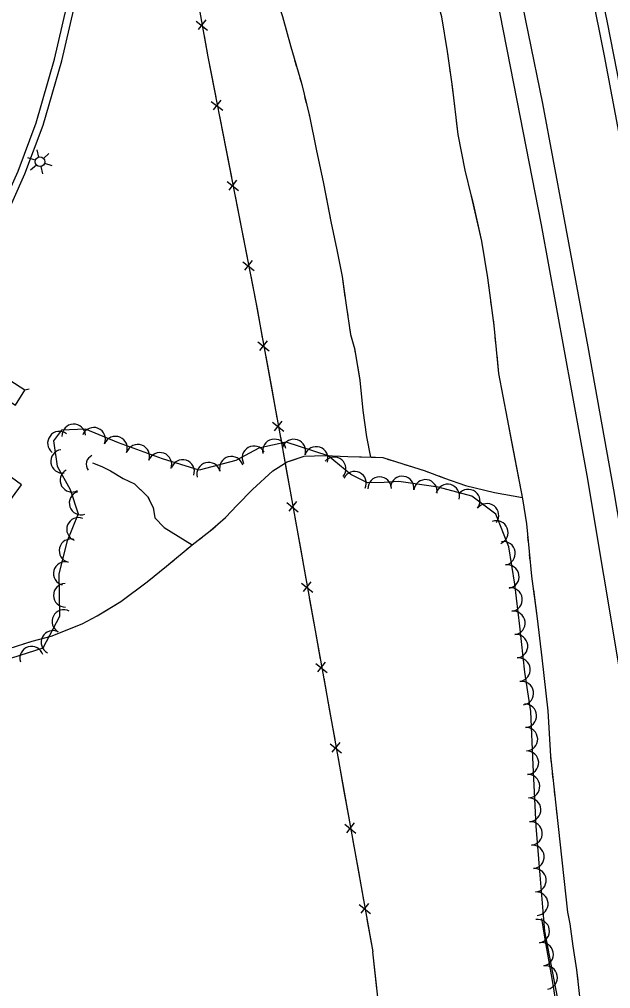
# Model space of a CAD drawing. Extents: x 353423 to 364002, y 127000 to 201942.
# Drawn here: x 361641.7 to 361842.1, y 145598.5 to 145927.4 of the extents above; entities that cross this region are included whole.
import ezdxf

# ---------------------------------------------------------------- set-up
doc = ezdxf.new("R2010")
doc.units = 0
for name, color, linetype in [('E_DTM_SlopeBottom', 7, 'Continuous'), ('E_DTM_SlopeTop', 7, 'Continuous'), ('E_FEN_Generic', 7, 'Continuous'), ('E_LAND_BrushLine', 7, 'Continuous'), ('E_SGN', 7, 'Continuous'), ('E_STRUCT_WingWall', 7, 'Continuous'), ('E_WTR_FlowLine', 7, 'Continuous')]:
    doc.layers.add(name, color=color, linetype=linetype)

msp = doc.modelspace()

# ---------------------------------------------------------------- linework, layer by layer
at = {"layer": 'E_DTM_SlopeBottom'}
for p, q in [((361701.64, 145926.89), (361705.45, 145923.81)), ((361704.84, 145927.29), (361702.22, 145924)), ((361709.93, 145900.07), (361707.37, 145896.74)), ((361706.73, 145899.62), (361710.61, 145896.61)), ((361712.05, 145872.42), (361715.92, 145869.41)), ((361715.25, 145872.87), (361712.68, 145869.54)), ((361717.37, 145845.22), (361721.24, 145842.21)), ((361720.57, 145845.67), (361718, 145842.33)), ((361722.51, 145818.01), (361726.34, 145814.95)), ((361725.71, 145818.42), (361723.11, 145815.11)), ((361727.47, 145790.74), (361731.3, 145787.68)), ((361730.67, 145791.15), (361728.07, 145787.85)), ((361732.39, 145763.46), (361736.21, 145760.39)), ((361735.59, 145763.87), (361732.98, 145760.57)), ((361737.28, 145736.18), (361741.1, 145733.11)), ((361740.48, 145736.59), (361737.87, 145733.29)), ((361745.37, 145709.3), (361742.76, 145706.01)), ((361742.17, 145708.9), (361746, 145705.83)), ((361747.06, 145681.62), (361750.89, 145678.55)), ((361750.27, 145682.02), (361747.65, 145678.73)), ((361751.96, 145654.34), (361755.78, 145651.27)), ((361755.16, 145654.74), (361752.54, 145651.45)), ((361756.85, 145627.06), (361760.67, 145623.99)), ((361760.05, 145627.46), (361757.44, 145624.17))]:
    msp.add_line(p, q, dxfattribs=at)
for points in [[(361522.29, 146712.46), (361531.79, 146672.46), (361546.58, 146609.63), (361562.11, 146541.39), (361580.11, 146464.6), (361611.55, 146329.47), (361630.23, 146249.33), (361649.22, 146170.57), (361667.32, 146100.74), (361684.26, 146019.33), (361698.25, 145955.95), (361705.55, 145914.69), (361721.82, 145831.48), (361730.85, 145781.84), (361761.49, 145610.97)], [(361704.28, 145921.88), (361705.55, 145914.69), (361706.31, 145910.81)], [(361706.31, 145910.81), (361708.21, 145901.08)], [(361709.47, 145894.66), (361711.63, 145883.61)], [(361711.63, 145883.61), (361713.53, 145873.88)], [(361714.79, 145867.46), (361716.95, 145856.4)], [(361716.95, 145856.4), (361718.85, 145846.68)], [(361720.1, 145840.26), (361721.82, 145831.48), (361722.23, 145829.2)], [(361722.23, 145829.2), (361724.01, 145819.45)], [(361725.18, 145813.01), (361727.2, 145801.93)], [(361727.2, 145801.93), (361728.97, 145792.18)], [(361730.14, 145785.74), (361730.85, 145781.84), (361732.14, 145774.66)], [(361732.14, 145774.66), (361733.89, 145764.91)], [(361735.04, 145758.46), (361737.03, 145747.38)], [(361737.03, 145747.38), (361738.78, 145737.62)], [(361739.93, 145731.18), (361741.92, 145720.09)], [(361741.92, 145720.09), (361743.67, 145710.34)], [(361744.83, 145703.9), (361746.82, 145692.81)], [(361746.82, 145692.81), (361748.56, 145683.06)], [(361749.72, 145676.62), (361751.71, 145665.53)], [(361751.71, 145665.53), (361753.46, 145655.78)], [(361754.61, 145649.34), (361756.6, 145638.25)], [(361756.6, 145638.25), (361758.35, 145628.5)], [(361759.5, 145622.06), (361761.49, 145610.97)], [(361781.07, 145459.13), (361773.25, 145513.05), (361769.24, 145533.86), (361768.06, 145547.65), (361766.86, 145562.98), (361761.49, 145610.97)], [(361762.88, 145598.6), (361761.49, 145610.97)]]:
    msp.add_lwpolyline(points, dxfattribs=at)
msp.add_arc((361667.5, 145776.48), 3.19, 112.8759, 219.1154, dxfattribs=at)
at = {"layer": 'E_DTM_SlopeTop'}
for points in [[(361657.83, 146726.99), (361670.41, 146672.19), (361683.83, 146614.12), (361697.16, 146558.07), (361709.77, 146502.91), (361721.88, 146452.51), (361734.47, 146396.74), (361746.51, 146345.35), (361760.16, 146287.12), (361772.57, 146233.64), (361786.29, 146174.77), (361800.08, 146114.65), (361813.05, 146057.72), (361829.54, 145981.86), (361840.98, 145926.43), (361850.52, 145877.27), (361859.96, 145825.13), (361871.59, 145759.63), (361880.63, 145705.64), (361888.75, 145655.61), (361896.8, 145603.86)], [(361888.62, 145635.53), (361875.36, 145717.87), (361866.32, 145771.57), (361858.52, 145816.04), (361849.01, 145867.73), (361840.11, 145915.13), (361831.1, 145959.68), (361821.72, 146003.44), (361812.05, 146047.99), (361801.68, 146092.89), (361790.66, 146139.92), (361778.8, 146190.52), (361766.88, 146241.3), (361755.61, 146290.18), (361745.06, 146336.08), (361731.94, 146392.54), (361716.89, 146457.18), (361706.06, 146503.69), (361690.71, 146568.3), (361675.65, 146633.92), (361660.63, 146698.47)], [(361435.53, 145598.26), (361471.19, 145643.64), (361499.16, 145678.33), (361529.4, 145715.2), (361551.99, 145743.58), (361601.32, 145805.24), (361610.44, 145817.59), (361617.33, 145828.49), (361624.85, 145841.81), (361632.74, 145857.28), (361641.21, 145875.94), (361647.31, 145892.37), (361653.59, 145913.96), (361657.67, 145931.44), (361661.1, 145951.84), (361663.34, 145972.64), (361663.88, 145991.46), (361663.16, 146011.06), (361662.56, 146020.86), (361659.15, 146047.51), (361654.22, 146071.35), (361645.38, 146108.72), (361635.17, 146152.25), (361625.82, 146193.6)], [(361550.11, 145737.21), (361553.94, 145742.02), (361603.3, 145803.72), (361612.5, 145816.17), (361619.48, 145827.21), (361627.05, 145840.63), (361635, 145856.2), (361643.52, 145874.99), (361649.68, 145891.59), (361656.01, 145913.33), (361660.12, 145930.95), (361663.58, 145951.5), (361665.84, 145972.47), (361666.38, 145991.47), (361665.66, 146011.18), (361665.05, 146021.1), (361661.61, 146047.92), (361656.66, 146071.89), (361647.81, 146109.29), (361637.61, 146152.81), (361628.25, 146194.16)], [(361741.79, 146192.52), (361753.25, 146147.09), (361763.34, 146107.43), (361774.05, 146064.79), (361783.69, 146023.7), (361797.03, 145966.35), (361803.44, 145935.17), (361810.28, 145899.89), (361818.54, 145857.74), (361828.98, 145800.7), (361834.02, 145772.71), (361845.42, 145705.05), (361852.26, 145660.84), (361858.25, 145622.55)], [(361866.69, 145623.18), (361854.59, 145700.3), (361843.22, 145767.85), (361834.55, 145816.34), (361826.1, 145861.3), (361819.1, 145898.93), (361809.41, 145946.54), (361803.13, 145974.58), (361796.78, 145999.32), (361791.36, 146019.01), (361784.14, 146047.7), (361772.9, 146091.88), (361761.5, 146137.56), (361748.92, 146187.02)]]:
    msp.add_lwpolyline(points, dxfattribs=at)
at = {"layer": 'E_FEN_Generic'}
for points in [[(361824.07, 145595.63), (361819.83, 145618.02), (361818.25, 145636.99), (361816.86, 145653.63), (361815.87, 145674.52), (361815.1, 145692.59), (361813.1, 145705.91), (361811.4, 145721.57), (361809.66, 145735.8), (361807.58, 145748.41), (361803.2, 145759.5), (361795.1, 145765.65), (361783.67, 145768.75), (361770.29, 145770.68), (361765.34, 145770.32), (361759.74, 145770.23), (361753.99, 145772.98), (361746.39, 145779.31), (361732.07, 145784.03), (361722.88, 145781.99), (361715.03, 145777.72), (361702.61, 145774.43), (361690.15, 145778.37), (361675.3, 145783.77), (361664.02, 145788.41), (361655.89, 145788.02), (361653.16, 145784.4), (361654.43, 145775.78), (361658.82, 145767.92), (361661.55, 145759.65), (361657.77, 145750.19), (361654.97, 145739.19), (361655.25, 145724.85), (361649.64, 145714.1), (361638.95, 145710.71)], [(361824.79, 145586.55), (361822.43, 145601.26), (361819.97, 145615.31), (361818.85, 145622.31)]]:
    msp.add_lwpolyline(points, dxfattribs=at)
for centre, radius, start, end in [((361660.08, 145786.13), 3.99, 2.745, 182.7297), ((361666.86, 145784.98), 3.99, 337.6357, 157.6204), ((361655.22, 145783.66), 3.99, 52.986, 232.9706), ((361674.24, 145781.94), 3.99, 337.6357, 157.6204), ((361728.12, 145781.01), 3.99, 12.5121, 192.4967), ((361734.71, 145780.96), 3.99, 341.7758, 161.7604), ((361656.29, 145777.46), 3.99, 98.3785, 278.3632), ((361681.82, 145779.18), 3.99, 340.0441, 160.0287), ((361721.18, 145778.69), 3.99, 28.5751, 208.5598), ((361742.29, 145778.46), 3.99, 341.7758, 161.7604), ((361689.31, 145776.45), 3.99, 340.0441, 160.0287), ((361713.52, 145775.16), 3.99, 14.8227, 194.8074), ((361748.4, 145774.92), 3.99, 320.2177, 140.2023), ((361697, 145774.02), 3.99, 342.4671, 162.4518), ((361705.81, 145773.12), 3.99, 14.8227, 194.8074), ((361659.46, 145771.04), 3.99, 119.1785, 299.1632), ((361755.29, 145770.05), 3.99, 334.3997, 154.3844), ((361763.81, 145768.21), 3.99, 0.9381, 180.9228), ((361771.43, 145768.41), 3.99, 351.7901, 171.7748), ((361779.33, 145767.27), 3.99, 351.7901, 171.7748), ((361786.88, 145765.72), 3.99, 344.8493, 164.834), ((361662.55, 145763.29), 3.99, 108.3115, 288.2962), ((361793.86, 145763.97), 3.99, 322.801, 142.7857), ((361800.21, 145759.15), 3.99, 322.801, 142.7857), ((361661.69, 145754.39), 3.99, 68.2261, 248.2108), ((361803.39, 145753.33), 3.99, 291.5485, 111.5332), ((361659.14, 145747.13), 3.99, 75.7497, 255.7344), ((361805.82, 145746.23), 3.99, 279.3624, 99.3471), ((361657.18, 145739.4), 3.99, 75.7497, 255.7344), ((361807.12, 145738.36), 3.99, 279.3624, 99.3471), ((361657.2, 145732), 3.99, 91.1343, 271.119), ((361808.2, 145730.54), 3.99, 276.9805, 96.9651), ((361656.7, 145723.12), 3.99, 62.4248, 242.4095), ((361809.17, 145722.62), 3.99, 276.9805, 96.9651), ((361653.01, 145716.04), 3.99, 62.4248, 242.4095), ((361810.04, 145714.72), 3.99, 276.198, 96.1827), ((361645.79, 145710.69), 3.99, 17.6004, 197.5851), ((361810.9, 145706.79), 3.99, 276.198, 96.1827), ((361812.05, 145698.81), 3.99, 278.5462, 98.5309), ((361813.07, 145691.13), 3.99, 272.4593, 92.4439), ((361813.41, 145683.16), 3.99, 272.4593, 92.4439), ((361813.75, 145675.19), 3.99, 272.4593, 92.4439), ((361814.13, 145667.21), 3.99, 272.7248, 92.7095), ((361814.5, 145659.24), 3.99, 272.7248, 92.7095), ((361814.97, 145651.2), 3.99, 274.769, 94.7537), ((361815.63, 145643.25), 3.99, 274.769, 94.7537), ((361816.29, 145635.3), 3.99, 274.7661, 94.7507), ((361816.95, 145627.35), 3.99, 274.7661, 94.7507), ((361817.42, 145618.05), 3.98, 279.1327, 99.1174), ((361818.75, 145610.17), 3.98, 279.94, 99.9247), ((361820.13, 145602.32), 3.98, 279.94, 99.9247)]:
    msp.add_arc(centre, radius, start, end, dxfattribs=at)
at = {"layer": 'E_LAND_BrushLine'}
for p, q in [((361647.02, 145879.67), (361644.53, 145880.47)), ((361648.25, 145880.73), (361647.72, 145883.2)), ((361649.86, 145880.22), (361651.68, 145881.94)), ((361647.41, 145878.02), (361645.46, 145876.31)), ((361648.93, 145877.53), (361649.48, 145874.98)), ((361650.21, 145878.62), (361652.66, 145877.81))]:
    msp.add_line(p, q, dxfattribs=at)
msp.add_circle((361648.61, 145879.13), 1.64, dxfattribs=at)
at = {"layer": 'E_SGN'}
msp.add_line((361644.98, 145801.98), (361643.52, 145801.65), dxfattribs=at)
msp.add_lwpolyline([(361640.31, 145796.58), (361643.52, 145801.65), (361638.44, 145804.85), (361635.24, 145799.78)], close=True, dxfattribs=at)
at = {"layer": 'E_STRUCT_WingWall'}
for points in [[(361724.48, 145947.93), (361727.85, 145937.84), (361730.83, 145928.41), (361733.67, 145918.11), (361733.72, 145917.93)], [(361787.04, 145915.04), (361786.82, 145916.6), (361784.89, 145928.27), (361782.53, 145936.67), (361781.44, 145943.72)], [(361730.83, 145928.41), (361733.67, 145918.11), (361737.27, 145905.79), (361740, 145894.55), (361742.33, 145883.4), (361744.76, 145871.71), (361747.25, 145858.86), (361749.26, 145849.2), (361751.08, 145840.19), (361752.44, 145830.52), (361753.91, 145820.54), (361755.29, 145815.8), (361757.08, 145805.07), (361758.09, 145794.76), (361759.32, 145785.83), (361760.71, 145778.88)], [(361827.67, 145624.45), (361821.81, 145677.39), (361820.9, 145692.76), (361818.93, 145710.82), (361817.35, 145724.18), (361815.43, 145738.51), (361814.58, 145746.9), (361813.67, 145756.29), (361812.37, 145764.74), (361807.17, 145791.89), (361804.21, 145807.29), (361802.65, 145823.55), (361800.47, 145839.69), (361798.46, 145852.19), (361794.99, 145867.47), (361792.84, 145876.28), (361790.43, 145888.33), (361788.49, 145904.62), (361786.82, 145916.6), (361784.89, 145928.27)], [(361734.94, 145913.77), (361735.54, 145911.7)], [(361787.87, 145909.04), (361787.6, 145911.04)], [(361736.76, 145907.54), (361737.27, 145905.79), (361737.35, 145905.46)], [(361788.68, 145903.04), (361788.49, 145904.62), (361788.43, 145905.04)], [(361738.38, 145901.25), (361738.89, 145899.14)], [(361789.39, 145897.02), (361789.15, 145899.03)], [(361739.91, 145894.93), (361740, 145894.55), (361742.33, 145883.4), (361744.76, 145871.71), (361746.22, 145864.18)], [(361795.7, 145864.35), (361794.99, 145867.47), (361792.84, 145876.28), (361790.43, 145888.33), (361789.87, 145893.01)], [(361746.22, 145864.18), (361747.25, 145858.86), (361749.26, 145849.2), (361751.08, 145840.19), (361752.04, 145833.33)], [(361801.03, 145835.59), (361800.47, 145839.69), (361798.46, 145852.19), (361795.7, 145864.35)], [(361801.84, 145829.59), (361801.57, 145831.59)], [(361752.65, 145829.04), (361752.97, 145826.9)], [(361802.65, 145823.59), (361802.38, 145825.59)], [(361753.6, 145822.62), (361753.91, 145820.54), (361753.92, 145820.48)], [(361803.22, 145817.56), (361803.03, 145819.57)], [(361755.13, 145816.32), (361755.29, 145815.8), (361755.55, 145814.2)], [(361808.54, 145784.71), (361807.17, 145791.89), (361804.21, 145807.29), (361803.61, 145813.55)], [(361756.27, 145809.93), (361757.08, 145805.07), (361758.09, 145794.76), (361759.32, 145785.83), (361760.71, 145778.88)], [(361813.7, 145755.91), (361813.67, 145756.29), (361812.37, 145764.74), (361808.54, 145784.71)], [(361638.23, 145714.01), (361646, 145716.4), (361652.38, 145718.16), (361662.91, 145722.28), (361668, 145724.99), (361676.01, 145729.88), (361684.93, 145736.54), (361691.58, 145741.89), (361700.29, 145749.19), (361706.38, 145753.89), (361711.53, 145758.41), (361715.46, 145762.65), (361720.66, 145767.89), (361727.58, 145774.23), (361732.41, 145777.29), (361738.18, 145779.25), (361745.19, 145779.43), (361752.98, 145779.1), (361764.84, 145778.76), (361771.66, 145776.63), (361778.86, 145774.37), (361785.8, 145771.75), (361792.87, 145769.22), (361802.72, 145766.94), (361812.27, 145765.24)], [(361733.25, 145777.57), (361738.18, 145779.25), (361745.19, 145779.43), (361752.98, 145779.1), (361762.46, 145778.83)], [(361766.45, 145778.26), (361768.39, 145777.65)], [(361666.39, 145776.93), (361669.57, 145775.67), (361672.49, 145774.2), (361676.84, 145771.6), (361680.7, 145769.78), (361685.13, 145765.59), (361687.03, 145761.85), (361687.54, 145758.34), (361690.79, 145755.02), (361700.22, 145749.14)], [(361666.39, 145776.93), (361669.57, 145775.67), (361672.49, 145774.2), (361676.84, 145771.6), (361680.7, 145769.78), (361681.05, 145769.44)], [(361711.27, 145758.18), (361711.53, 145758.41), (361715.46, 145762.65), (361720.66, 145767.89), (361727.58, 145774.23), (361732.41, 145777.29), (361733.25, 145777.57)], [(361772.28, 145776.44), (361774.22, 145775.83)], [(361778.1, 145774.61), (361778.86, 145774.37), (361780.02, 145773.93)], [(361783.83, 145772.5), (361785.8, 145771.75), (361792.87, 145769.22), (361802.72, 145766.94), (361812.27, 145765.24)], [(361682.71, 145767.88), (361683.54, 145767.09)], [(361685.17, 145765.51), (361685.69, 145764.49)], [(361686.72, 145762.45), (361687.03, 145761.85), (361687.09, 145761.39)], [(361687.43, 145759.13), (361687.54, 145758.34), (361690.79, 145755.02), (361700.22, 145749.14)], [(361706.68, 145754.16), (361708.21, 145755.5)], [(361814.29, 145749.88), (361814.09, 145751.89)], [(361701.86, 145750.41), (361703.48, 145751.65)], [(361697.14, 145746.55), (361698.69, 145747.86)], [(361814.89, 145743.86), (361814.68, 145745.86)], [(361670.33, 145726.41), (361676.01, 145729.88), (361684.93, 145736.54), (361691.58, 145741.89), (361694.02, 145743.94)], [(361815.52, 145737.83), (361815.43, 145738.51), (361815.3, 145739.84)], [(361819.59, 145704.78), (361818.93, 145710.82), (361817.35, 145724.18), (361816.06, 145733.83)], [(361643.05, 145715.49), (361646, 145716.4), (361652.38, 145718.16), (361662.91, 145722.28), (361668, 145724.99), (361670.33, 145726.41)], [(361822, 145675.61), (361821.81, 145677.39), (361820.9, 145692.76), (361819.59, 145704.78)], [(361822.67, 145669.6), (361822.45, 145671.6)], [(361823.34, 145663.58), (361823.11, 145665.58)], [(361824, 145657.56), (361823.78, 145659.56)], [(361827.67, 145624.45), (361824.45, 145653.54)], [(361841.27, 145496.04), (361839.59, 145508.11), (361838.94, 145520.23), (361837.99, 145534.75), (361836.07, 145549.97), (361835.03, 145564.52), (361833.29, 145578.15), (361832.02, 145592.91), (361830.71, 145604.95), (361829.41, 145612.92), (361828.39, 145620.56), (361827.67, 145624.45)], [(361831.11, 145601.3), (361830.71, 145604.95), (361829.41, 145612.92), (361828.39, 145620.56), (361827.67, 145624.45)]]:
    msp.add_lwpolyline(points, dxfattribs=at)
at = {"layer": 'E_WTR_FlowLine'}
msp.add_lwpolyline([(361642.31, 145769.54), (361612.3, 145791.4), (361584.97, 145753.88), (361584.23, 145752.87), (361614.24, 145731.01)], close=True, dxfattribs=at)

doc.saveas('drawing.dxf')
